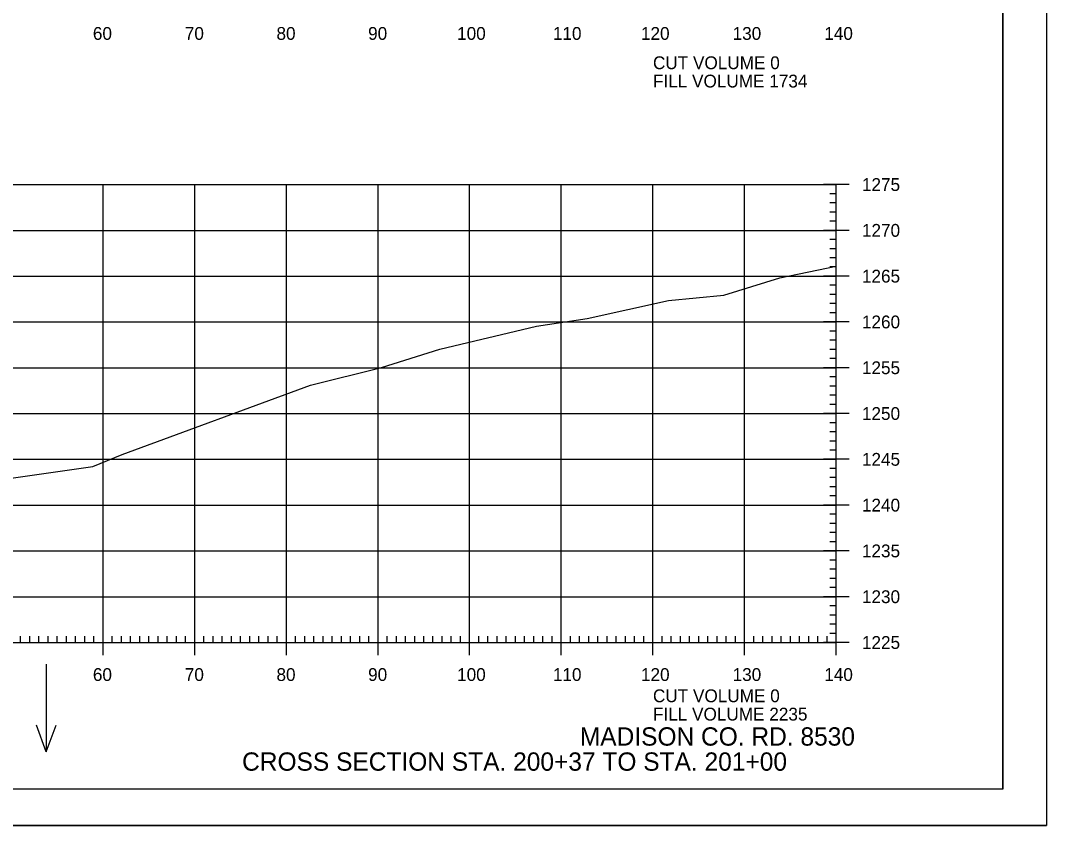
# Model space of a CAD drawing. Extents: x 1406028 to 1412453, y 321733 to 325986.
# Drawn here: x 1409105.8 to 1409217.7, y 322269.6 to 322357.5 of the extents above; entities that cross this region are included whole.
import ezdxf

# ---------------------------------------------------------------- set-up
doc = ezdxf.new("R2010")
doc.units = 0
for name, color, linetype in [('R_Axis', 7, 'Continuous'), ('R_Axis Annot', 7, 'Continuous'), ('R_Border', 7, 'Continuous'), ('R_Draft', 7, 'Continuous'), ('R_Exist Surface', 7, 'Continuous'), ('R_Grid', 7, 'Continuous'), ('R_No Plot', 7, 'Continuous'), ('R_Water Annot', 7, 'Continuous')]:
    doc.layers.add(name, color=color, linetype=linetype)

msp = doc.modelspace()

# ---------------------------------------------------------------- linework, layer by layer
at = {"layer": 'R_Axis'}
for p, q in [((1409196.21, 322339.55), (1409193.41, 322339.55)), ((1409194.81, 322289.55), (1409194.81, 322339.55)), ((1409194.81, 322338.55), (1409194.11, 322338.55)), ((1409194.81, 322337.55), (1409194.11, 322337.55)), ((1409194.81, 322336.55), (1409194.11, 322336.55)), ((1409194.81, 322335.55), (1409194.11, 322335.55)), ((1409196.21, 322334.55), (1409193.41, 322334.55)), ((1409194.81, 322333.55), (1409194.11, 322333.55)), ((1409194.81, 322332.55), (1409194.11, 322332.55)), ((1409194.81, 322331.55), (1409194.11, 322331.55)), ((1409194.81, 322330.55), (1409194.11, 322330.55)), ((1409196.21, 322329.55), (1409193.41, 322329.55)), ((1409194.81, 322328.55), (1409194.11, 322328.55)), ((1409194.81, 322327.55), (1409194.11, 322327.55)), ((1409194.81, 322326.55), (1409194.11, 322326.55)), ((1409194.81, 322325.55), (1409194.11, 322325.55)), ((1409196.21, 322324.55), (1409193.41, 322324.55)), ((1409194.81, 322323.55), (1409194.11, 322323.55)), ((1409194.81, 322322.55), (1409194.11, 322322.55)), ((1409194.81, 322321.55), (1409194.11, 322321.55)), ((1409194.81, 322320.55), (1409194.11, 322320.55)), ((1409196.21, 322319.55), (1409193.41, 322319.55)), ((1409194.81, 322318.55), (1409194.11, 322318.55)), ((1409194.81, 322317.55), (1409194.11, 322317.55)), ((1409194.81, 322316.55), (1409194.11, 322316.55)), ((1409194.81, 322315.55), (1409194.11, 322315.55)), ((1409196.21, 322314.55), (1409193.41, 322314.55)), ((1409194.81, 322313.55), (1409194.11, 322313.55)), ((1409194.81, 322312.55), (1409194.11, 322312.55)), ((1409194.81, 322311.55), (1409194.11, 322311.55)), ((1409194.81, 322310.55), (1409194.11, 322310.55)), ((1409196.21, 322309.55), (1409193.41, 322309.55)), ((1409194.81, 322308.55), (1409194.11, 322308.55)), ((1409194.81, 322307.55), (1409194.11, 322307.55)), ((1409194.81, 322306.55), (1409194.11, 322306.55)), ((1409194.81, 322305.55), (1409194.11, 322305.55)), ((1409196.21, 322304.55), (1409193.41, 322304.55)), ((1409194.81, 322303.55), (1409194.11, 322303.55)), ((1409194.81, 322302.55), (1409194.11, 322302.55)), ((1409194.81, 322301.55), (1409194.11, 322301.55)), ((1409194.81, 322300.55), (1409194.11, 322300.55)), ((1409196.21, 322299.55), (1409193.41, 322299.55)), ((1409194.81, 322298.55), (1409194.11, 322298.55)), ((1409194.81, 322297.55), (1409194.11, 322297.55)), ((1409194.81, 322296.55), (1409194.11, 322296.55)), ((1409194.81, 322295.55), (1409194.11, 322295.55)), ((1409196.21, 322294.55), (1409193.41, 322294.55)), ((1409194.81, 322293.55), (1409194.11, 322293.55)), ((1409194.81, 322292.55), (1409194.11, 322292.55)), ((1409194.81, 322291.55), (1409194.11, 322291.55)), ((1409105.81, 322289.55), (1409105.81, 322290.25)), ((1409106.81, 322289.55), (1409106.81, 322290.25)), ((1409107.81, 322289.55), (1409107.81, 322290.25)), ((1409108.81, 322289.55), (1409108.81, 322290.25)), ((1409109.81, 322289.55), (1409109.81, 322290.25)), ((1409110.81, 322289.55), (1409110.81, 322290.25)), ((1409111.81, 322289.55), (1409111.81, 322290.25)), ((1409112.81, 322289.55), (1409112.81, 322290.25)), ((1409113.81, 322289.55), (1409113.81, 322290.25)), ((1409114.81, 322288.15), (1409114.81, 322290.95)), ((1409115.81, 322289.55), (1409115.81, 322290.25)), ((1409116.81, 322289.55), (1409116.81, 322290.25)), ((1409117.81, 322289.55), (1409117.81, 322290.25)), ((1409118.81, 322289.55), (1409118.81, 322290.25)), ((1409119.81, 322289.55), (1409119.81, 322290.25)), ((1409120.81, 322289.55), (1409120.81, 322290.25)), ((1409121.81, 322289.55), (1409121.81, 322290.25)), ((1409122.81, 322289.55), (1409122.81, 322290.25)), ((1409123.81, 322289.55), (1409123.81, 322290.25)), ((1409124.81, 322288.15), (1409124.81, 322290.95)), ((1409125.81, 322289.55), (1409125.81, 322290.25)), ((1409126.81, 322289.55), (1409126.81, 322290.25)), ((1409127.81, 322289.55), (1409127.81, 322290.25)), ((1409128.81, 322289.55), (1409128.81, 322290.25)), ((1409129.81, 322289.55), (1409129.81, 322290.25)), ((1409130.81, 322289.55), (1409130.81, 322290.25)), ((1409131.81, 322289.55), (1409131.81, 322290.25)), ((1409132.81, 322289.55), (1409132.81, 322290.25)), ((1409133.81, 322289.55), (1409133.81, 322290.25)), ((1409134.81, 322288.15), (1409134.81, 322290.95)), ((1409135.81, 322289.55), (1409135.81, 322290.25)), ((1409136.81, 322289.55), (1409136.81, 322290.25)), ((1409137.81, 322289.55), (1409137.81, 322290.25)), ((1409138.81, 322289.55), (1409138.81, 322290.25)), ((1409139.81, 322289.55), (1409139.81, 322290.25)), ((1409140.81, 322289.55), (1409140.81, 322290.25)), ((1409141.81, 322289.55), (1409141.81, 322290.25)), ((1409142.81, 322289.55), (1409142.81, 322290.25)), ((1409143.81, 322289.55), (1409143.81, 322290.25)), ((1409144.81, 322288.15), (1409144.81, 322290.95)), ((1409145.81, 322289.55), (1409145.81, 322290.25)), ((1409146.81, 322289.55), (1409146.81, 322290.25)), ((1409147.81, 322289.55), (1409147.81, 322290.25)), ((1409148.81, 322289.55), (1409148.81, 322290.25)), ((1409149.81, 322289.55), (1409149.81, 322290.25)), ((1409150.81, 322289.55), (1409150.81, 322290.25)), ((1409151.81, 322289.55), (1409151.81, 322290.25)), ((1409152.81, 322289.55), (1409152.81, 322290.25)), ((1409153.81, 322289.55), (1409153.81, 322290.25)), ((1409154.81, 322288.15), (1409154.81, 322290.95)), ((1409155.81, 322289.55), (1409155.81, 322290.25)), ((1409156.81, 322289.55), (1409156.81, 322290.25)), ((1409157.81, 322289.55), (1409157.81, 322290.25)), ((1409158.81, 322289.55), (1409158.81, 322290.25)), ((1409159.81, 322289.55), (1409159.81, 322290.25)), ((1409160.81, 322289.55), (1409160.81, 322290.25)), ((1409161.81, 322289.55), (1409161.81, 322290.25)), ((1409162.81, 322289.55), (1409162.81, 322290.25)), ((1409163.81, 322289.55), (1409163.81, 322290.25)), ((1409164.81, 322288.15), (1409164.81, 322290.95)), ((1409165.81, 322289.55), (1409165.81, 322290.25)), ((1409166.81, 322289.55), (1409166.81, 322290.25)), ((1409167.81, 322289.55), (1409167.81, 322290.25)), ((1409168.81, 322289.55), (1409168.81, 322290.25)), ((1409169.81, 322289.55), (1409169.81, 322290.25)), ((1409170.81, 322289.55), (1409170.81, 322290.25)), ((1409171.81, 322289.55), (1409171.81, 322290.25)), ((1409172.81, 322289.55), (1409172.81, 322290.25)), ((1409173.81, 322289.55), (1409173.81, 322290.25)), ((1409174.81, 322288.15), (1409174.81, 322290.95)), ((1409175.81, 322289.55), (1409175.81, 322290.25)), ((1409176.81, 322289.55), (1409176.81, 322290.25)), ((1409177.81, 322289.55), (1409177.81, 322290.25)), ((1409178.81, 322289.55), (1409178.81, 322290.25)), ((1409179.81, 322289.55), (1409179.81, 322290.25)), ((1409180.81, 322289.55), (1409180.81, 322290.25)), ((1409181.81, 322289.55), (1409181.81, 322290.25)), ((1409182.81, 322289.55), (1409182.81, 322290.25)), ((1409183.81, 322289.55), (1409183.81, 322290.25)), ((1409184.81, 322288.15), (1409184.81, 322290.95)), ((1409185.81, 322289.55), (1409185.81, 322290.25)), ((1409186.81, 322289.55), (1409186.81, 322290.25)), ((1409187.81, 322289.55), (1409187.81, 322290.25)), ((1409188.81, 322289.55), (1409188.81, 322290.25)), ((1409189.81, 322289.55), (1409189.81, 322290.25)), ((1409190.81, 322289.55), (1409190.81, 322290.25)), ((1409191.81, 322289.55), (1409191.81, 322290.25)), ((1409192.81, 322289.55), (1409192.81, 322290.25)), ((1409193.81, 322289.55), (1409193.81, 322290.25)), ((1409194.81, 322290.55), (1409194.11, 322290.55)), ((1409194.81, 322288.15), (1409194.81, 322290.95)), ((1408914.81, 322289.55), (1409194.81, 322289.55)), ((1409196.21, 322289.55), (1409193.41, 322289.55))]:
    msp.add_line(p, q, dxfattribs=at)
at = {"layer": 'R_Border'}
for q in [(1409212.99, 322479.01), (1408896.81, 322273.55)]:
    msp.add_line((1409212.99, 322273.55), q, dxfattribs=at)
at = {"layer": 'R_Exist Surface'}
msp.add_lwpolyline([(1409103.23, 322307.28), (1409113.7, 322308.78), (1409116.9, 322310.08), (1409137.45, 322317.64), (1409145.18, 322319.58), (1409151.56, 322321.58), (1409162.12, 322324.09), (1409167.63, 322324.92), (1409176.52, 322326.88), (1409182.56, 322327.46), (1409188.65, 322329.37), (1409194.81, 322330.63)], dxfattribs=at)
at = {"layer": 'R_Grid'}
for p, q in [((1408914.81, 322339.55), (1409194.81, 322339.55)), ((1409114.81, 322289.55), (1409114.81, 322339.55)), ((1409124.81, 322289.55), (1409124.81, 322339.55)), ((1409134.81, 322289.55), (1409134.81, 322339.55)), ((1409144.81, 322289.55), (1409144.81, 322339.55)), ((1409154.81, 322289.55), (1409154.81, 322339.55)), ((1409164.81, 322289.55), (1409164.81, 322339.55)), ((1409174.81, 322289.55), (1409174.81, 322339.55)), ((1409184.81, 322289.55), (1409184.81, 322339.55)), ((1409194.81, 322289.55), (1409194.81, 322339.55)), ((1408914.81, 322334.55), (1409194.81, 322334.55)), ((1408914.81, 322329.55), (1409194.81, 322329.55)), ((1408914.81, 322324.55), (1409194.81, 322324.55)), ((1408914.81, 322319.55), (1409194.81, 322319.55)), ((1408914.81, 322314.55), (1409194.81, 322314.55)), ((1408914.81, 322309.55), (1409194.81, 322309.55)), ((1408914.81, 322304.55), (1409194.81, 322304.55)), ((1408914.81, 322299.55), (1409194.81, 322299.55)), ((1408914.81, 322294.55), (1409194.81, 322294.55)), ((1408914.81, 322289.55), (1409194.81, 322289.55))]:
    msp.add_line(p, q, dxfattribs=at)
at = {"layer": 'R_No Plot'}
msp.add_line((1408884.41, 322269.57), (1409217.75, 322269.57), dxfattribs=at)
for points in [[(1408884.41, 322482.91), (1409217.75, 322482.91), (1409217.75, 322269.57), (1408884.41, 322269.57)], [(1409130.73, 322479.01), (1409150.35, 322479.01), (1409150.35, 322469.13), (1409166.47, 322469.13), (1409189.67, 322469.13), (1409189.67, 322444.8), (1409212.99, 322444.8), (1409212.99, 322273.55), (1408896.81, 322273.55), (1408896.81, 322479.01)]]:
    msp.add_lwpolyline(points, close=True, dxfattribs=at)
at = {"layer": 'R_Water Annot'}
for p, q in [((1409108.62, 322287.18), (1409108.62, 322277.61)), ((1409108.62, 322277.61), (1409107.56, 322280.54)), ((1409108.62, 322277.61), (1409109.69, 322280.54))]:
    msp.add_line(p, q, dxfattribs=at)

# ---------------------------------------------------------------- texts
at = {"layer": 'R_Axis Annot'}
for s, p in [('60', (1409113.7, 322355.35)), ('70', (1409123.73, 322355.35)), ('80', (1409133.73, 322355.35)), ('90', (1409143.73, 322355.35)), ('100', (1409153.44, 322355.35)), ('110', (1409163.89, 322355.35)), ('120', (1409173.5, 322355.35)), ('130', (1409183.5, 322355.35)), ('140', (1409193.5, 322355.35)), ('CUT VOLUME 0', (1409174.81, 322352.15)), ('FILL VOLUME 1734', (1409174.81, 322350.15)), ('1275', (1409197.61, 322338.85)), ('1270', (1409197.61, 322333.85)), ('1265', (1409197.61, 322328.85)), ('1260', (1409197.61, 322323.85)), ('1255', (1409197.61, 322318.85)), ('1250', (1409197.61, 322313.85)), ('1245', (1409197.61, 322308.85)), ('1240', (1409197.61, 322303.85)), ('1235', (1409197.61, 322298.85)), ('1230', (1409197.61, 322293.85)), ('1225', (1409197.61, 322288.85)), ('60', (1409113.7, 322285.35)), ('70', (1409123.73, 322285.35)), ('80', (1409133.73, 322285.35)), ('90', (1409143.73, 322285.35)), ('100', (1409153.44, 322285.35)), ('110', (1409163.89, 322285.35)), ('120', (1409173.5, 322285.35)), ('130', (1409183.5, 322285.35)), ('140', (1409193.5, 322285.35)), ('CUT VOLUME 0', (1409174.81, 322283.03)), ('FILL VOLUME 2235', (1409174.81, 322281.03))]:
    msp.add_text(s, height=1.4, dxfattribs=at).set_placement(p)
at = {"layer": 'R_Draft'}
for s, p in [('MADISON CO. RD. 8530', (1409166.83, 322278.29)), ('CROSS SECTION STA. 200+37 TO STA. 201+00', (1409129.98, 322275.55))]:
    msp.add_text(s, height=2, dxfattribs=at).set_placement(p)

doc.saveas('drawing.dxf')
